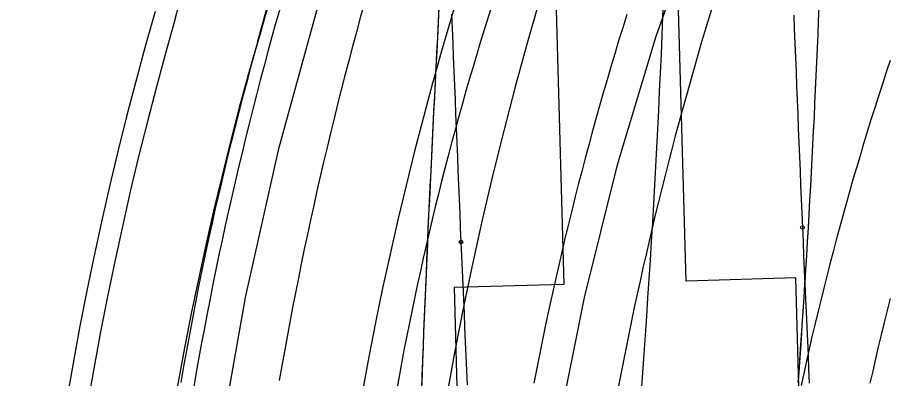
# Model space of a CAD drawing. Extents: x -14 to 1565148, y -25 to 642856.
# Drawn here: x 1564752.49 to 1564772.88, y 636499.35 to 636507.79 of the extents above; entities that cross this region are included whole.
import ezdxf

# ---------------------------------------------------------------- set-up
doc = ezdxf.new("R2010")
doc.units = 0
for name, color, linetype in [('DR_P_Headwall', 7, 'Continuous'), ('GE_P_Alignment_100_Stations', 7, 'Continuous'), ('PV_P_EOP', 7, 'Continuous'), ('PV_X_EOP', 7, 'Continuous'), ('TR_Turning_Path22', 7, 'Continuous'), ('TR_Turning_Path28', 7, 'Continuous'), ('TR_Turning_Path28 - Copy-1', 7, 'Continuous')]:
    doc.layers.add(name, color=color, linetype=linetype)

msp = doc.modelspace()

# ---------------------------------------------------------------- linework, layer by layer
at = {"layer": 'DR_P_Headwall'}
for points in [[(1564761.952, 636499.114), (1564761.964, 636499.45), (1564761.977, 636499.786), (1564761.989, 636500.122), (1564762.002, 636500.46), (1564762.016, 636500.798), (1564762.029, 636501.137), (1564762.044, 636501.477), (1564762.058, 636501.817), (1564762.073, 636502.158), (1564762.088, 636502.5), (1564762.103, 636502.842), (1564762.119, 636503.185), (1564762.135, 636503.529), (1564762.151, 636503.873), (1564762.168, 636504.218), (1564762.185, 636504.563), (1564762.201, 636504.909), (1564762.219, 636505.256), (1564762.236, 636505.603), (1564762.253, 636505.951), (1564762.271, 636506.299), (1564762.289, 636506.648), (1564762.307, 636506.997), (1564762.325, 636507.346), (1564762.343, 636507.696), (1564762.361, 636508.047)], [(1564771.243, 636508.036), (1564771.23, 636507.714), (1564771.217, 636507.392), (1564771.203, 636507.07), (1564771.189, 636506.748), (1564771.175, 636506.425), (1564771.16, 636506.103), (1564771.145, 636505.78), (1564771.13, 636505.458), (1564771.114, 636505.135), (1564771.097, 636504.812), (1564771.08, 636504.489), (1564771.063, 636504.165), (1564771.046, 636503.842), (1564771.028, 636503.518), (1564771.009, 636503.193), (1564770.991, 636502.869), (1564770.971, 636502.544), (1564770.952, 636502.218), (1564770.932, 636501.892), (1564770.911, 636501.566), (1564770.89, 636501.238), (1564770.869, 636500.911), (1564770.847, 636500.582), (1564770.825, 636500.253), (1564770.802, 636499.923), (1564770.779, 636499.593), (1564770.755, 636499.261)], [(1564771.243, 636508.037), (1564771.23, 636507.716), (1564771.217, 636507.394), (1564771.204, 636507.072), (1564771.19, 636506.751), (1564771.175, 636506.429), (1564771.161, 636506.107), (1564771.145, 636505.785), (1564771.13, 636505.463), (1564771.114, 636505.141), (1564771.098, 636504.819), (1564771.081, 636504.496), (1564771.064, 636504.173), (1564771.046, 636503.85), (1564771.028, 636503.527), (1564771.01, 636503.204), (1564770.991, 636502.88), (1564770.972, 636502.556), (1564770.953, 636502.231), (1564770.932, 636501.906), (1564770.912, 636501.581), (1564770.891, 636501.255), (1564770.87, 636500.928), (1564770.848, 636500.601), (1564770.826, 636500.273), (1564770.803, 636499.945), (1564770.78, 636499.615), (1564770.757, 636499.285)], [(1564761.951, 636499.088), (1564761.963, 636499.423), (1564761.976, 636499.759), (1564761.988, 636500.096), (1564762.001, 636500.433), (1564762.015, 636500.771), (1564762.028, 636501.109), (1564762.042, 636501.449), (1564762.057, 636501.789), (1564762.072, 636502.13), (1564762.087, 636502.471), (1564762.102, 636502.813), (1564762.118, 636503.156), (1564762.134, 636503.5), (1564762.15, 636503.844), (1564762.166, 636504.188), (1564762.183, 636504.534), (1564762.2, 636504.88), (1564762.217, 636505.226), (1564762.234, 636505.573), (1564762.252, 636505.921), (1564762.269, 636506.269), (1564762.287, 636506.617), (1564762.305, 636506.966), (1564762.323, 636507.316), (1564762.341, 636507.666), (1564762.359, 636508.016)]]:
    msp.add_lwpolyline(points, dxfattribs=at)
msp.add_arc((1564504.01, 636518.53), 263.802, 352.33185, 358.4354, dxfattribs=at)
at = {"layer": 'GE_P_Alignment_100_Stations'}
for points in [[(1564761.885, 636514.76), (1564760.621, 636511.449), (1564759.526, 636508.092), (1564758.59, 636504.688), (1564757.815, 636501.242), (1564757.203, 636497.764), (1564756.756, 636494.261), (1564756.72, 636493.91)], [(1564768.479, 636510.312), (1564767.427, 636507.349), (1564766.516, 636504.316), (1564765.749, 636501.243), (1564765.128, 636498.138), (1564764.654, 636495.006), (1564764.328, 636491.856), (1564764.303, 636491.541)], [(1564756.32, 636499.259), (1564756.384, 636499.634), (1564756.451, 636500.008), (1564756.519, 636500.383), (1564756.59, 636500.757), (1564756.662, 636501.13), (1564756.736, 636501.504), (1564756.812, 636501.877), (1564756.89, 636502.249), (1564756.969, 636502.621), (1564757.051, 636502.993), (1564757.134, 636503.364), (1564757.22, 636503.735), (1564757.307, 636504.105), (1564757.396, 636504.475), (1564757.486, 636504.844), (1564757.579, 636505.213), (1564757.674, 636505.582), (1564757.77, 636505.95), (1564757.868, 636506.317), (1564757.968, 636506.684), (1564758.07, 636507.051), (1564758.173, 636507.417), (1564758.279, 636507.782), (1564758.386, 636508.147)]]:
    msp.add_lwpolyline(points, dxfattribs=at)
msp.add_arc((1564831.345, 636486.512), 71.105, 159.07355, 174.99612, dxfattribs=at)
at = {"layer": 'PV_P_EOP'}
for centre, radius, start, end in [((1564698.532, 636524.398), 60, 343.93404, 24.95884), ((1564834.986, 636485.101), 82.5, 163.93404, 201.28998), ((1564834.986, 636485.101), 82, 163.93404, 201.28998)]:
    msp.add_arc(centre, radius, start, end, dxfattribs=at)
at = {"layer": 'PV_X_EOP'}
for centre, radius, start, end in [((1564698.532, 636524.398), 62, 343.93404, 24.95884), ((1564834.986, 636485.101), 80, 163.93389, 201.28998)]:
    msp.add_arc(centre, radius, start, end, dxfattribs=at)
at = {"layer": 'TR_Turning_Path22'}
for p, q in [((1564764.995, 636511.547), (1564765.273, 636501.551)), ((1564768.139, 636501.63), (1564767.86, 636511.626)), ((1564770.704, 636501.702), (1564768.139, 636501.63)), ((1564770.913, 636494.205), (1564770.704, 636501.702)), ((1564765.273, 636501.551), (1564762.707, 636501.479)), ((1564762.707, 636501.479), (1564762.916, 636493.982))]:
    msp.add_line(p, q, dxfattribs=at)
for points in [[(1564762.649, 636507.868), (1564762.662, 636507.535), (1564762.675, 636507.202), (1564762.688, 636506.869), (1564762.702, 636506.537), (1564762.715, 636506.204), (1564762.728, 636505.871), (1564762.742, 636505.538), (1564762.755, 636505.206), (1564762.769, 636504.873), (1564762.783, 636504.54), (1564762.796, 636504.207), (1564762.81, 636503.874), (1564762.824, 636503.542), (1564762.838, 636503.209), (1564762.852, 636502.876), (1564762.867, 636502.543)], [(1564770.656, 636507.848), (1564770.669, 636507.517), (1564770.682, 636507.186), (1564770.695, 636506.855), (1564770.709, 636506.524), (1564770.722, 636506.193), (1564770.735, 636505.862), (1564770.749, 636505.531), (1564770.762, 636505.2), (1564770.776, 636504.869), (1564770.79, 636504.538), (1564770.803, 636504.207), (1564770.817, 636503.876), (1564770.831, 636503.545), (1564770.845, 636503.214), (1564770.859, 636502.883)], [(1564770.859, 636502.883), (1564770.873, 636502.551), (1564770.888, 636502.219), (1564770.902, 636501.887), (1564770.917, 636501.556), (1564770.931, 636501.224), (1564770.946, 636500.893), (1564770.96, 636500.562), (1564770.975, 636500.231), (1564770.99, 636499.9), (1564771.005, 636499.569), (1564771.02, 636499.239)], [(1564762.867, 636502.543), (1564762.881, 636502.209), (1564762.895, 636501.875), (1564762.91, 636501.542), (1564762.924, 636501.208), (1564762.939, 636500.874), (1564762.953, 636500.541), (1564762.968, 636500.207), (1564762.983, 636499.874), (1564762.998, 636499.541), (1564763.013, 636499.207)]]:
    msp.add_lwpolyline(points, dxfattribs=at)
for centre in [(1564770.859, 636502.883), (1564770.859, 636502.883), (1564762.867, 636502.543), (1564762.867, 636502.543)]:
    msp.add_circle(centre, 0.0417, dxfattribs=at)
at = {"layer": 'TR_Turning_Path28'}
for points in [[(1564758.632, 636508.009), (1564758.537, 636507.673), (1564758.443, 636507.337), (1564758.351, 636507), (1564758.26, 636506.662), (1564758.17, 636506.325), (1564758.082, 636505.987), (1564757.995, 636505.648), (1564757.91, 636505.309), (1564757.826, 636504.97), (1564757.743, 636504.631), (1564757.662, 636504.291), (1564757.582, 636503.951), (1564757.504, 636503.61), (1564757.427, 636503.269), (1564757.351, 636502.928), (1564757.277, 636502.587), (1564757.204, 636502.245), (1564757.133, 636501.903), (1564757.063, 636501.561), (1564756.994, 636501.218), (1564756.927, 636500.875), (1564756.861, 636500.532), (1564756.797, 636500.189), (1564756.734, 636499.845), (1564756.672, 636499.501), (1564756.612, 636499.157)], [(1564766.747, 636507.86), (1564766.652, 636507.552), (1564766.558, 636507.248), (1564766.466, 636506.944), (1564766.375, 636506.64), (1564766.286, 636506.335), (1564766.197, 636506.03), (1564766.11, 636505.725), (1564766.024, 636505.42), (1564765.94, 636505.114), (1564765.857, 636504.807), (1564765.774, 636504.501), (1564765.694, 636504.194), (1564765.614, 636503.886), (1564765.536, 636503.579), (1564765.459, 636503.271), (1564765.383, 636502.963), (1564765.309, 636502.654), (1564765.235, 636502.345), (1564765.163, 636502.036), (1564765.093, 636501.727), (1564765.023, 636501.417), (1564764.955, 636501.107), (1564764.888, 636500.797), (1564764.823, 636500.486), (1564764.759, 636500.175), (1564764.696, 636499.864), (1564764.634, 636499.553), (1564764.573, 636499.241)], [(1564772.913, 636506.788), (1564772.821, 636506.511), (1564772.73, 636506.234), (1564772.64, 636505.956), (1564772.551, 636505.678), (1564772.463, 636505.399), (1564772.377, 636505.12), (1564772.291, 636504.841), (1564772.207, 636504.561), (1564772.124, 636504.281), (1564772.042, 636504.001), (1564771.961, 636503.72), (1564771.881, 636503.439), (1564771.803, 636503.157), (1564771.726, 636502.876), (1564771.65, 636502.594), (1564771.575, 636502.311), (1564771.501, 636502.028), (1564771.428, 636501.745), (1564771.357, 636501.462), (1564771.287, 636501.179), (1564771.218, 636500.895), (1564771.15, 636500.61), (1564771.083, 636500.326), (1564771.018, 636500.041), (1564770.953, 636499.756), (1564770.89, 636499.471), (1564770.828, 636499.185)]]:
    msp.add_lwpolyline(points, dxfattribs=at)
msp.add_arc((1564840.393, 636484.698), 81.107, 162.2375, 235.00942, dxfattribs=at)
at = {"layer": 'TR_Turning_Path28 - Copy-1'}
for points in [[(1564760.603, 636508.119), (1564760.511, 636507.784), (1564760.419, 636507.448), (1564760.329, 636507.112), (1564760.24, 636506.776), (1564760.152, 636506.44), (1564760.065, 636506.103), (1564759.98, 636505.765), (1564759.897, 636505.428), (1564759.814, 636505.09), (1564759.733, 636504.752), (1564759.653, 636504.413), (1564759.574, 636504.075), (1564759.497, 636503.736), (1564759.421, 636503.396), (1564759.346, 636503.056), (1564759.273, 636502.717), (1564759.201, 636502.376), (1564759.13, 636502.036), (1564759.061, 636501.695), (1564758.993, 636501.354), (1564758.926, 636501.013), (1564758.861, 636500.671), (1564758.796, 636500.329), (1564758.734, 636499.987), (1564758.672, 636499.645), (1564758.612, 636499.302)], [(1564768.76, 636508.077), (1564768.667, 636507.774), (1564768.575, 636507.47), (1564768.485, 636507.165), (1564768.396, 636506.86), (1564768.307, 636506.555), (1564768.22, 636506.25), (1564768.135, 636505.944), (1564768.05, 636505.638), (1564767.967, 636505.331), (1564767.884, 636505.025), (1564767.803, 636504.717), (1564767.723, 636504.41), (1564767.645, 636504.102), (1564767.567, 636503.794), (1564767.491, 636503.486), (1564767.416, 636503.177), (1564767.342, 636502.869), (1564767.269, 636502.559), (1564767.198, 636502.25), (1564767.127, 636501.94), (1564767.058, 636501.63), (1564766.99, 636501.32), (1564766.923, 636501.009), (1564766.858, 636500.699), (1564766.794, 636500.388), (1564766.73, 636500.076), (1564766.668, 636499.765), (1564766.608, 636499.453), (1564766.548, 636499.141)], [(1564772.915, 636501.225), (1564772.843, 636500.942), (1564772.773, 636500.659), (1564772.703, 636500.375), (1564772.635, 636500.092), (1564772.569, 636499.808), (1564772.503, 636499.524), (1564772.438, 636499.24)]]:
    msp.add_lwpolyline(points, dxfattribs=at)
msp.add_arc((1564847.314, 636483.896), 86.109, 162.1862, 206.90212, dxfattribs=at)

doc.saveas('drawing.dxf')
